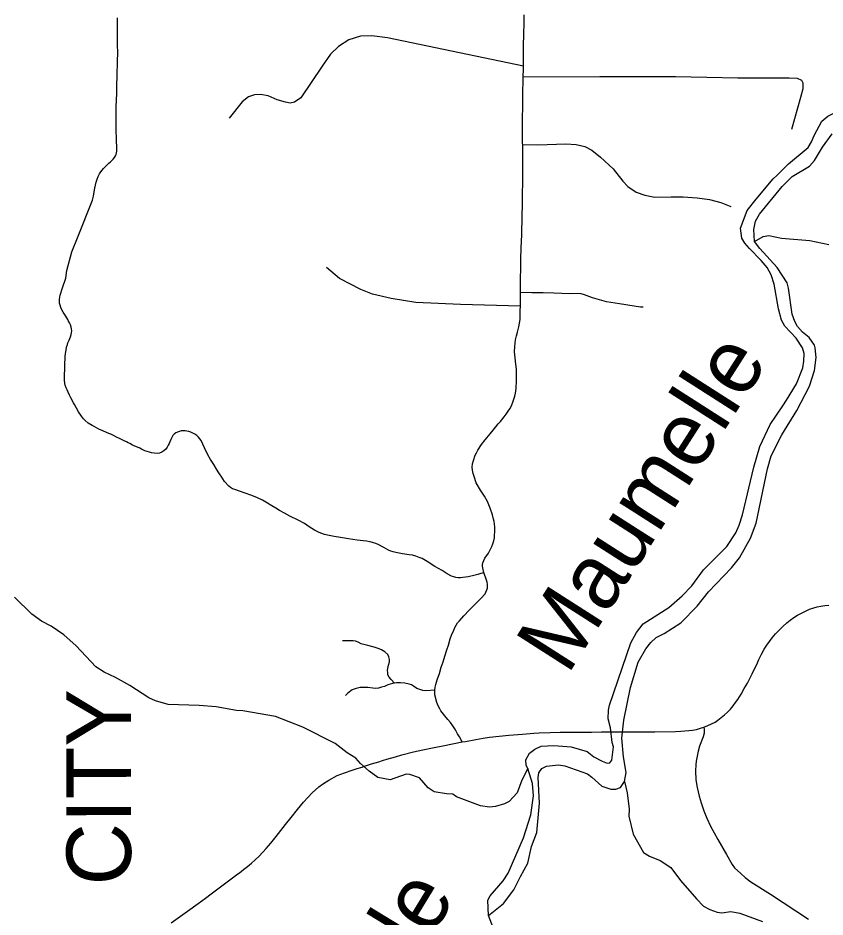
# Model space of a CAD drawing. Extents: x -19 to 366, y -4 to 359.
# Drawn here: x 139.407 to 140.409, y 193.777 to 194.893 of the extents above; entities that cross this region are included whole.
import ezdxf

# ---------------------------------------------------------------- set-up
doc = ezdxf.new("R2010")
doc.units = 0
for name, color, linetype in [('Level 19', 7, 'Continuous'), ('R_ROW', 7, 'Continuous'), ('R_ROW Annot', 7, 'Continuous'), ('R_Temp Easement', 7, 'Continuous'), ('Sheet Fence', 7, 'Continuous')]:
    doc.layers.add(name, color=color, linetype=linetype)

msp = doc.modelspace()

# ---------------------------------------------------------------- linework, layer by layer
at = {"layer": 'R_ROW'}
for points in [[(139.5303, 194.7301), (139.53, 194.734), (139.5297, 194.7393), (139.5295, 194.7456), (139.5293, 194.7512), (139.5292, 194.7557), (139.5292, 194.76), (139.5292, 194.7657), (139.5293, 194.7715), (139.5294, 194.7774), (139.5294, 194.7829), (139.5298, 194.791), (139.5302, 194.7998), (139.5303, 194.8093), (139.5307, 194.821), (139.5309, 194.8394), (139.5312, 194.8498), (139.531, 194.8595), (139.531, 194.8679), (139.5311, 194.8762), (139.531, 194.8843), (139.5308, 194.8931)], [(140.0308, 194.5521), (140.0309, 194.5604), (140.0309, 194.5684), (140.031, 194.5729), (140.0313, 194.5788), (140.0315, 194.5948), (140.0323, 194.6172), (140.0325, 194.6224), (140.0328, 194.6318), (140.0329, 194.6394), (140.0331, 194.6489), (140.0333, 194.6595), (140.0335, 194.6693), (140.0336, 194.6777), (140.0337, 194.686), (140.0338, 194.6948), (140.0339, 194.7078), (140.034, 194.7166), (140.0339, 194.7253), (140.0338, 194.7317), (140.0336, 194.7412), (140.0335, 194.7514), (140.0336, 194.7594), (140.0336, 194.7719), (140.0337, 194.7792), (140.0339, 194.7954), (140.0341, 194.8017), (140.0341, 194.8051), (140.0342, 194.811), (140.0344, 194.8193), (140.0346, 194.83), (140.0347, 194.8395), (140.0349, 194.849), (140.0349, 194.8596), (140.035, 194.8716), (140.0355, 194.888), (140.0356, 194.8967)], [(140.0346, 194.8332), (139.8658, 194.8684), (139.8467, 194.8708), (139.8324, 194.8702), (139.8181, 194.866), (139.805, 194.8577), (139.7954, 194.8481), (139.7847, 194.8332), (139.7584, 194.7938), (139.7507, 194.7884), (139.7453, 194.7873), (139.7393, 194.7884), (139.7292, 194.7914), (139.7179, 194.7962), (139.7083, 194.798), (139.7011, 194.7974), (139.6934, 194.795), (139.6856, 194.789), (139.6695, 194.7687)], [(139.5606, 194.3578), (139.5586, 194.359), (139.5518, 194.3618), (139.5496, 194.3628), (139.5463, 194.3646), (139.5443, 194.3655), (139.542, 194.3668), (139.5392, 194.3679), (139.5366, 194.3692), (139.5325, 194.3713), (139.5304, 194.3722), (139.526, 194.3746), (139.5225, 194.3762), (139.52, 194.3773), (139.5173, 194.3785), (139.5126, 194.3806), (139.5079, 194.3827), (139.5018, 194.3858), (139.4993, 194.3871), (139.4946, 194.3901), (139.4909, 194.3932), (139.4886, 194.3954), (139.4862, 194.3986), (139.4825, 194.4042), (139.4775, 194.4133), (139.4764, 194.4151), (139.4732, 194.4214), (139.4714, 194.4247), (139.4699, 194.4284), (139.4683, 194.4313), (139.4672, 194.4337), (139.4661, 194.437), (139.4656, 194.4392), (139.465, 194.4438), (139.465, 194.4468), (139.4652, 194.449), (139.4655, 194.458), (139.4656, 194.4615), (139.4657, 194.4655), (139.4659, 194.4689), (139.466, 194.4726), (139.4663, 194.4765), (139.4667, 194.4785), (139.4671, 194.4807), (139.4677, 194.4842), (139.469, 194.4878), (139.4695, 194.4898), (139.4708, 194.4932), (139.4716, 194.4951), (139.4725, 194.4973), (139.4734, 194.5001), (139.4739, 194.5023), (139.4743, 194.5045), (139.474, 194.5071), (139.4734, 194.5093), (139.4726, 194.512), (139.4714, 194.5144), (139.4703, 194.5168), (139.4693, 194.5188), (139.4681, 194.5207), (139.4667, 194.523), (139.4653, 194.5255), (139.4637, 194.528), (139.462, 194.5309), (139.4608, 194.5337), (139.4598, 194.5363), (139.4591, 194.5389), (139.4588, 194.5413), (139.4588, 194.5438), (139.4592, 194.5465), (139.4596, 194.5487), (139.4627, 194.558), (139.467, 194.5699), (139.468, 194.5797), (139.4742, 194.6028), (139.4814, 194.6199), (139.5, 194.667), (139.501, 194.6719), (139.502, 194.6771), (139.503, 194.6818), (139.5036, 194.6853), (139.5044, 194.6891), (139.5055, 194.6928), (139.5069, 194.6961), (139.5085, 194.6993), (139.5103, 194.702), (139.5118, 194.7041), (139.5137, 194.7063), (139.5156, 194.7082), (139.5176, 194.7102), (139.5202, 194.7127), (139.5221, 194.7144), (139.5238, 194.716), (139.5257, 194.7177), (139.5273, 194.7197), (139.5286, 194.722), (139.5293, 194.7237), (139.5298, 194.7255), (139.5302, 194.7276), (139.5303, 194.7301)], [(139.9857, 194.2047), (139.9846, 194.2086), (139.9841, 194.2106), (139.9839, 194.2125), (139.9839, 194.2145), (139.9843, 194.2165), (139.9867, 194.2224), (139.9911, 194.2288), (139.9955, 194.237), (139.9968, 194.2402), (139.9979, 194.2439), (139.9987, 194.2476), (139.9993, 194.2583), (139.9992, 194.2615), (139.9989, 194.2647), (139.9984, 194.2679), (139.9975, 194.271), (139.9961, 194.2763), (139.9933, 194.2844), (139.9899, 194.2929), (139.9863, 194.2995), (139.9813, 194.3069), (139.9759, 194.3159), (139.9733, 194.324), (139.9722, 194.3277), (139.9714, 194.3316), (139.9709, 194.3355), (139.9715, 194.3395), (139.9727, 194.3438), (139.9748, 194.3502), (139.9763, 194.3534), (139.9781, 194.3564), (139.9828, 194.3635), (139.987, 194.3692), (139.9933, 194.3768), (139.9972, 194.3814), (140.0005, 194.3853), (140.0033, 194.389), (140.0062, 194.3922), (140.0106, 194.3979), (140.0133, 194.4014), (140.0158, 194.4048), (140.0177, 194.4077), (140.0197, 194.4116), (140.022, 194.4173), (140.0229, 194.4198), (140.0239, 194.4235), (140.0246, 194.4272), (140.0257, 194.4332), (140.0259, 194.4428), (140.0261, 194.4511), (140.0261, 194.4572), (140.0254, 194.4631), (140.0245, 194.471), (140.0237, 194.4785), (140.0238, 194.4852), (140.0242, 194.4894), (140.0249, 194.4936), (140.0262, 194.4986), (140.0274, 194.503), (140.0289, 194.5098), (140.0299, 194.5143), (140.0306, 194.5185), (140.0307, 194.5273), (140.0308, 194.5378), (140.0309, 194.5457), (140.0308, 194.5521)], [(139.9857, 194.2047), (139.9836, 194.204), (139.9816, 194.2036), (139.9779, 194.2024), (139.9732, 194.2009), (139.9661, 194.1995), (139.9593, 194.1984), (139.9565, 194.1982), (139.9537, 194.1982), (139.9509, 194.1986), (139.9481, 194.1992), (139.9455, 194.2002), (139.9402, 194.203), (139.9336, 194.2072), (139.9248, 194.2122), (139.9152, 194.2185), (139.9089, 194.2219), (139.9054, 194.2234), (139.9013, 194.2248), (139.8971, 194.226), (139.8928, 194.2268), (139.8847, 194.228), (139.8763, 194.2296), (139.8732, 194.2303), (139.8702, 194.2313), (139.8673, 194.2326), (139.8615, 194.2356), (139.8543, 194.2395), (139.8516, 194.2405), (139.8484, 194.2416), (139.8443, 194.2428), (139.84, 194.2436), (139.8357, 194.2441), (139.8282, 194.2449), (139.8177, 194.2464), (139.8075, 194.248), (139.7997, 194.2493), (139.7935, 194.2504), (139.7878, 194.2518), (139.7812, 194.2543), (139.7754, 194.2571), (139.7686, 194.2614), (139.7628, 194.2654), (139.7552, 194.2696), (139.7446, 194.2748), (139.7382, 194.2783), (139.7318, 194.2817), (139.7272, 194.2845), (139.7223, 194.2874), (139.7169, 194.2908), (139.711, 194.2944), (139.7047, 194.2973), (139.6976, 194.3003), (139.688, 194.3036), (139.6764, 194.3075), (139.6738, 194.3087), (139.6713, 194.3102), (139.669, 194.312), (139.6638, 194.3176), (139.6595, 194.3241), (139.6584, 194.3258), (139.6558, 194.3298), (139.6534, 194.3338), (139.6503, 194.3387), (139.6465, 194.3449), (139.6427, 194.3516), (139.6389, 194.3595), (139.6347, 194.3684), (139.6331, 194.3707), (139.6313, 194.3727), (139.6292, 194.3746), (139.627, 194.3762), (139.6246, 194.3776), (139.622, 194.3787), (139.6194, 194.3796), (139.6171, 194.3802), (139.6148, 194.3806), (139.6124, 194.3806), (139.61, 194.3804), (139.6077, 194.3798), (139.6054, 194.379), (139.6033, 194.3779), (139.6013, 194.3765), (139.5996, 194.3749), (139.5969, 194.3699), (139.5957, 194.3668), (139.5949, 194.3647), (139.5939, 194.3627), (139.5926, 194.3603), (139.5908, 194.3576), (139.5883, 194.3555), (139.5861, 194.3541), (139.5832, 194.3528), (139.5801, 194.3524), (139.5766, 194.3526), (139.573, 194.3533), (139.5705, 194.354), (139.5649, 194.3558), (139.5625, 194.3568), (139.5606, 194.3578)], [(139.9247, 194.0587), (139.9252, 194.0625), (139.9259, 194.0657), (139.9275, 194.0715), (139.9303, 194.0793), (139.9326, 194.087), (139.935, 194.0936), (139.9372, 194.101), (139.9397, 194.1086), (139.9416, 194.1146), (139.9439, 194.1222), (139.9455, 194.127), (139.9481, 194.1332), (139.9495, 194.1363), (139.9511, 194.1393), (139.953, 194.1421), (139.9552, 194.1447), (139.9607, 194.1507), (139.9675, 194.1579), (139.9821, 194.1729), (139.987, 194.178), (139.9899, 194.1851), (139.9901, 194.1876), (139.99, 194.1901), (139.9896, 194.1926), (139.9889, 194.195), (139.9857, 194.2047)], [(140.2586, 194.0127), (140.2636, 194.0146), (140.2681, 194.0167), (140.2724, 194.0191), (140.2759, 194.0214), (140.2801, 194.0245), (140.284, 194.0279), (140.2878, 194.0314), (140.2914, 194.0352), (140.2947, 194.0392), (140.2978, 194.0434), (140.3005, 194.0472), (140.3047, 194.0538), (140.3087, 194.0605), (140.3125, 194.0674), (140.3184, 194.0791), (140.3249, 194.0924), (140.3269, 194.0968), (140.3301, 194.1032), (140.3335, 194.1094), (140.3365, 194.1143), (140.3398, 194.119), (140.3433, 194.1235), (140.3475, 194.1285), (140.3519, 194.1332), (140.3565, 194.1377), (140.3613, 194.142), (140.3657, 194.1454), (140.3702, 194.1487), (140.3749, 194.1516), (140.3797, 194.1543), (140.3847, 194.1568), (140.3898, 194.159), (140.395, 194.1608), (140.399, 194.1619), (140.4038, 194.163), (140.4086, 194.1637), (140.4135, 194.1641)], [(139.8746, 194.0674), (139.8706, 194.0718), (139.8679, 194.0748), (139.8665, 194.0777), (139.8662, 194.0802), (139.8661, 194.0833), (139.8664, 194.0857), (139.8674, 194.0898), (139.8683, 194.0937), (139.8683, 194.0969), (139.8676, 194.1002), (139.8662, 194.1031), (139.8626, 194.1064), (139.8585, 194.1088), (139.8555, 194.1099), (139.8495, 194.112), (139.8415, 194.1142), (139.8334, 194.1162), (139.8295, 194.1182), (139.8263, 194.1194), (139.8232, 194.1198), (139.8183, 194.1198), (139.8103, 194.12)], [(139.8746, 194.0674), (139.8721, 194.0669), (139.8665, 194.0653), (139.8621, 194.0633), (139.8587, 194.0623), (139.8548, 194.061), (139.8516, 194.0609), (139.8477, 194.0612), (139.8416, 194.062), (139.8366, 194.0621), (139.8319, 194.062), (139.827, 194.0609), (139.8223, 194.059), (139.8167, 194.0549), (139.8137, 194.0519)], [(139.9247, 194.0587), (139.9135, 194.058), (139.9099, 194.0583), (139.9061, 194.0595), (139.9025, 194.0609), (139.8982, 194.0638), (139.8959, 194.0651), (139.8927, 194.0662), (139.8874, 194.0674), (139.8822, 194.0679), (139.877, 194.0679), (139.8746, 194.0674)], [(139.9586, 193.9943), (139.9552, 194.0007), (139.9529, 194.0043), (139.9504, 194.0093), (139.9472, 194.0145), (139.9442, 194.0183), (139.9409, 194.0224), (139.9373, 194.0267), (139.9323, 194.0329), (139.9307, 194.0355), (139.9288, 194.0393), (139.9272, 194.0432), (139.9248, 194.0527), (139.9246, 194.056), (139.9247, 194.0587)], [(139.9586, 193.9943), (139.9629, 193.9951), (139.9755, 193.9974), (139.9847, 193.999), (139.9926, 194.0001), (140.0045, 194.0015), (140.0164, 194.0028), (140.0335, 194.0042), (140.0476, 194.0053), (140.054, 194.0055), (140.0679, 194.006), (140.0802, 194.0064), (140.0951, 194.0065), (140.1068, 194.0066), (140.1193, 194.0067), (140.1317, 194.0069), (140.161, 194.007), (140.173, 194.007), (140.1975, 194.0071), (140.2232, 194.0074), (140.23, 194.0077), (140.2397, 194.0084), (140.2446, 194.0091), (140.2494, 194.01), (140.2543, 194.0113), (140.2586, 194.0127)], [(140.2586, 194.0127), (140.2588, 194.0097), (140.259, 194.0051), (140.2577, 194.0008), (140.2533, 193.9891), (140.2515, 193.983), (140.2501, 193.9768), (140.2491, 193.9705), (140.2484, 193.9661), (140.248, 193.9586), (140.2486, 193.9474), (140.2504, 193.9378), (140.2528, 193.927), (140.2553, 193.9187), (140.2585, 193.909), (140.2623, 193.8997), (140.2669, 193.89), (140.2759, 193.8734), (140.2867, 193.8545), (140.2936, 193.8421), (140.2967, 193.838), (140.3045, 193.8309), (140.3099, 193.8263), (140.3169, 193.8209), (140.3411, 193.8054), (140.3569, 193.7949), (140.3883, 193.7743)], [(139.5975, 193.7697), (139.6178, 193.7843), (139.6309, 193.7937), (139.6401, 193.8003), (139.6472, 193.8057), (139.6589, 193.8144), (139.6802, 193.8305), (139.6823, 193.8321), (139.6873, 193.8359), (139.6923, 193.8399), (139.6972, 193.844), (139.7019, 193.8482), (139.7066, 193.8525), (139.7154, 193.8621), (139.721, 193.8688), (139.7278, 193.8771), (139.7338, 193.8846), (139.7396, 193.8918), (139.7465, 193.9006), (139.7543, 193.9105), (139.7619, 193.9195), (139.7673, 193.9256), (139.7726, 193.9311), (139.7767, 193.9349), (139.7809, 193.9385), (139.7853, 193.9419), (139.7899, 193.945), (139.793, 193.9469), (139.8036, 193.9526), (139.8127, 193.9562), (139.822, 193.9594), (139.8257, 193.9606), (139.8285, 193.9615), (139.8344, 193.9632), (139.8374, 193.9644), (139.846, 193.9671), (139.8553, 193.9698), (139.8597, 193.9712), (139.8652, 193.9729), (139.8758, 193.976), (139.8838, 193.9782), (139.8982, 193.9819), (139.9098, 193.9844), (139.9218, 193.987), (139.9368, 193.9898), (139.9586, 193.9943)]]:
    msp.add_lwpolyline(points, dxfattribs=at)
at = {"layer": 'R_ROW Annot'}
for points in [[(140.0344, 194.8199), (140.1296, 194.8204), (140.2233, 194.8204), (140.2624, 194.8193), (140.3006, 194.8187), (140.3645, 194.8187), (140.3744, 194.8182), (140.3797, 194.8156), (140.3814, 194.8125), (140.3814, 194.8049), (140.3783, 194.7942), (140.3671, 194.7545)], [(140.0337, 194.7361), (140.0525, 194.7357), (140.0873, 194.7367), (140.1, 194.7361), (140.1107, 194.7334), (140.1197, 194.7287), (140.1301, 194.7203), (140.1458, 194.7056), (140.1578, 194.6902), (140.1642, 194.6836), (140.1745, 194.6769), (140.1852, 194.6729), (140.1976, 194.6705), (140.218, 194.6708), (140.233, 194.6708), (140.2504, 194.6698), (140.2654, 194.6675), (140.2795, 194.6638), (140.2918, 194.6588)], [(140.0308, 194.5351), (139.9565, 194.5374), (139.9011, 194.5398), (139.8706, 194.5446), (139.8474, 194.55), (139.833, 194.5559), (139.8062, 194.5697), (139.7901, 194.5834)], [(140.1834, 194.5341), (140.18, 194.5342), (140.1722, 194.5351), (140.154, 194.5382), (140.1377, 194.5408), (140.1289, 194.543), (140.1202, 194.5456), (140.1103, 194.5493), (140.1061, 194.5504), (140.102, 194.5508), (140.0923, 194.5506), (140.0723, 194.5513), (140.0591, 194.5519), (140.0451, 194.552), (140.0308, 194.5521)]]:
    msp.add_lwpolyline(points, dxfattribs=at)
at = {"layer": 'R_Temp Easement'}
for points in [[(140.3636, 194.7121), (140.3878, 194.7321), (140.3923, 194.7394), (140.3955, 194.7471), (140.405, 194.7647), (140.4125, 194.7709), (140.4361, 194.7827), (140.4465, 194.7927), (140.4531, 194.8031), (140.4596, 194.8206), (140.4728, 194.8455), (140.476, 194.8558), (140.4777, 194.8684), (140.4775, 194.8756), (140.4754, 194.8888), (140.4643, 194.9163)], [(140.3809, 194.503), (140.3748, 194.5102), (140.3714, 194.5163), (140.3679, 194.5254), (140.3636, 194.5576), (140.3617, 194.5644), (140.3495, 194.5833), (140.3279, 194.6068), (140.3214, 194.6155), (140.3206, 194.6303), (140.3228, 194.6409), (140.3277, 194.6493), (140.3559, 194.6839), (140.3683, 194.6961), (140.3895, 194.7091), (140.3958, 194.7159), (140.4056, 194.7326), (140.4176, 194.749)], [(140.349, 194.6976), (140.3636, 194.7121)], [(140.3612, 194.4186), (140.3736, 194.439), (140.3812, 194.4588), (140.3826, 194.4668), (140.3828, 194.4767), (140.3808, 194.4835), (140.373, 194.4955), (140.3591, 194.5105), (140.3549, 194.518), (140.3512, 194.5319), (140.3458, 194.5626), (140.3422, 194.5743), (140.3371, 194.5833), (140.3298, 194.5919), (140.3151, 194.6068), (140.3094, 194.6136), (140.3058, 194.6196), (140.3041, 194.6321), (140.3124, 194.6542), (140.3235, 194.6681), (140.3446, 194.6935), (140.349, 194.6976)], [(140.3214, 194.6155), (140.3323, 194.6219), (140.3391, 194.6228), (140.3547, 194.6196), (140.3902, 194.6168), (140.4138, 194.6119)], [(139.9911, 193.7788), (140.0099, 193.7937), (140.0227, 193.8108), (140.0309, 193.8275), (140.0403, 193.8439), (140.0448, 193.8644), (140.0511, 193.8819), (140.0547, 193.9183), (140.0531, 193.9502), (140.0538, 193.9562), (140.0576, 193.9616), (140.0632, 193.9642), (140.078, 193.9658), (140.0859, 193.9647), (140.114, 193.9546), (140.1196, 193.9508), (140.1318, 193.9395), (140.1432, 193.9357), (140.1492, 193.9357), (140.1549, 193.938), (140.1601, 193.9453), (140.1623, 193.9566), (140.1589, 193.976), (140.1569, 193.9991), (140.1591, 194.0215), (140.1676, 194.0621), (140.1769, 194.0933), (140.1867, 194.11), (140.1927, 194.1176), (140.1995, 194.1241), (140.2093, 194.1291), (140.23, 194.1424), (140.2503, 194.163), (140.2643, 194.1805), (140.2929, 194.2106), (140.3026, 194.2227), (140.3162, 194.2471), (140.3236, 194.2661), (140.3373, 194.3333), (140.3422, 194.3496), (140.3553, 194.3755), (140.3737, 194.4059), (140.3895, 194.4359), (140.3958, 194.4553), (140.398, 194.4716), (140.3968, 194.4837), (140.3957, 194.4868), (140.3892, 194.4962), (140.3809, 194.503)], [(140.1428, 194.0119), (140.1399, 194.0232), (140.1401, 194.0339), (140.1415, 194.0399), (140.1681, 194.1174), (140.1751, 194.1301), (140.1832, 194.1408), (140.215, 194.1611), (140.2317, 194.1758), (140.2436, 194.1882), (140.258, 194.2078), (140.2869, 194.2371), (140.298, 194.254), (140.3023, 194.2635), (140.3063, 194.2761), (140.3204, 194.3356), (140.3278, 194.3611), (140.3406, 194.3883), (140.3564, 194.4117)], [(140.3564, 194.4117), (140.3612, 194.4186)], [(140.0402, 193.9615), (140.0328, 193.947), (140.027, 193.9314), (140.017, 193.9206), (140.011, 193.9174), (140.0001, 193.9142), (139.9926, 193.9133), (139.9812, 193.915), (139.9516, 193.9263), (139.947, 193.9296), (139.939, 193.9299), (139.9239, 193.9323), (139.9166, 193.9375), (139.9058, 193.9498), (139.8936, 193.9541), (139.8891, 193.9544), (139.8692, 193.9473), (139.854, 193.9504), (139.8433, 193.9582), (139.8326, 193.9675), (139.8268, 193.9743), (139.8161, 193.9809), (139.8011, 193.9924), (139.7611, 194.0126), (139.7269, 194.0261), (139.6863, 194.033), (139.6784, 194.0332), (139.6534, 194.0381), (139.6322, 194.0396), (139.5936, 194.0409), (139.578, 194.0455), (139.57, 194.0492), (139.5463, 194.0643), (139.5284, 194.0743), (139.5143, 194.0809), (139.504, 194.0875), (139.4797, 194.1137), (139.4644, 194.1275), (139.4487, 194.1382), (139.4365, 194.1444), (139.4246, 194.153), (139.4031, 194.1739)], [(140.0402, 193.9615), (140.0382, 193.9653), (140.0377, 193.9722), (140.042, 193.9804), (140.0486, 193.9856), (140.0566, 193.9892), (140.0722, 193.99), (140.0938, 193.9883), (140.1138, 193.9823), (140.122, 193.9757), (140.1322, 193.9703), (140.1385, 193.9681), (140.1418, 193.9686), (140.1445, 193.9716), (140.1464, 193.9881), (140.1448, 193.9938), (140.1428, 194.0119)], [(139.9371, 193.6748), (139.9607, 193.6851), (139.9742, 193.6884), (139.9802, 193.6915), (139.988, 193.6985), (139.9932, 193.7065), (140.0015, 193.7253), (140.0033, 193.7355), (140.0031, 193.7458), (140.0018, 193.7522), (139.9911, 193.7788), (139.9905, 193.7979), (139.9934, 193.8033), (140.0093, 193.8218), (140.0156, 193.8314), (140.0348, 193.8753), (140.0438, 193.904), (140.0471, 193.9275), (140.0457, 193.9427), (140.0402, 193.9615)], [(140.1601, 193.9453), (140.1632, 193.9312), (140.1659, 193.9111), (140.1656, 193.9024), (140.1706, 193.8797), (140.1836, 193.8573), (140.1911, 193.8524), (140.2044, 193.8472), (140.2177, 193.8385), (140.2295, 193.8222), (140.2492, 193.7995), (140.258, 193.7905), (140.2659, 193.7863), (140.275, 193.7829), (140.2807, 193.7822), (140.292, 193.7838), (140.303, 193.7819), (140.3314, 193.7714)]]:
    msp.add_lwpolyline(points, dxfattribs=at)
at = {"layer": 'Sheet Fence'}
for points in [[(146.7783, 1.697), (146.5788, 10.3131), (146.3785, 18.9294), (146.1776, 27.5458), (145.9759, 36.1624), (145.7736, 44.7791), (145.5705, 53.396), (145.3668, 62.013), (145.1624, 70.6301), (144.9572, 79.2474), (144.7514, 87.8648), (144.5449, 96.4823), (144.3377, 105.1), (144.1299, 113.7179), (143.9213, 122.3359), (143.712, 130.954), (143.5021, 139.5723), (143.2915, 148.1907), (143.0802, 156.8092), (142.8682, 165.4279), (142.6555, 174.0468), (142.4422, 182.6658), (142.2282, 191.2849), (142.0135, 199.9042), (141.7981, 208.5236), (141.582, 217.1432), (141.3653, 225.7629), (141.1479, 234.3828), (140.9298, 243.0028), (140.711, 251.623), (140.4916, 260.2433), (140.2715, 268.8638), (140.0508, 277.4844), (139.8293, 286.1051), (139.6072, 294.726), (139.3845, 303.3471), (139.161, 311.9683), (138.937, 320.5896), (138.7122, 329.2111), (138.4868, 337.8328), (138.2607, 346.4546)], [(139.4406, 1.5315), (139.2511, 10.1473), (139.0608, 18.7633), (138.8699, 27.3793), (138.6784, 35.9956), (138.4861, 44.6119), (138.2932, 53.2285), (138.0997, 61.8451), (137.9055, 70.4619), (137.7106, 79.0789), (137.5151, 87.6959), (137.319, 96.3132), (137.1221, 104.9306), (136.9247, 113.5481), (136.7265, 122.1658), (136.5278, 130.7836), (136.3283, 139.4016), (136.1282, 148.0197), (135.9275, 156.6379), (135.7261, 165.2564), (135.5241, 173.8749), (135.3214, 182.4936), (135.1181, 191.1125), (134.9141, 199.7315), (134.7095, 208.3506), (134.5043, 216.9699), (134.2984, 225.5894), (134.0919, 234.209), (133.8847, 242.8288), (133.6769, 251.4487), (133.4685, 260.0687), (133.2594, 268.6889), (133.0497, 277.3093), (132.8393, 285.9298), (132.6283, 294.5504), (132.4167, 303.1713), (132.2044, 311.7922), (131.9916, 320.4133), (131.778, 329.0346), (131.5639, 337.656), (131.3491, 346.2776)], [(0, 189.5162), (7.1121, 189.5206), (14.2243, 189.5339), (21.3364, 189.556), (28.4484, 189.5869), (35.5605, 189.6267), (42.6725, 189.6754), (49.7844, 189.7329), (56.8962, 189.7992), (64.0079, 189.8744), (71.1196, 189.9584), (78.2311, 190.0512), (85.3425, 190.1529), (92.4538, 190.2635), (99.5649, 190.3829), (106.6759, 190.5111), (113.7867, 190.6482), (120.8974, 190.7941), (128.0078, 190.9489), (135.1181, 191.1125), (142.2282, 191.2849), (149.338, 191.4662), (156.4476, 191.6563), (163.5569, 191.8553), (170.666, 192.0631), (177.7749, 192.2798), (184.8835, 192.5053), (191.9917, 192.7396), (199.0997, 192.9828), (206.2074, 193.2348), (213.3147, 193.4956), (220.4218, 193.7653), (227.5285, 194.0438), (234.6348, 194.3312), (241.7408, 194.6274), (248.8464, 194.9324), (255.9516, 195.2463), (263.0564, 195.569), (270.1608, 195.9005), (277.2648, 196.2409), (284.3683, 196.5901), (291.4715, 196.9481), (298.5741, 197.315), (305.6763, 197.6907), (312.7781, 198.0753), (319.8793, 198.4686), (326.9801, 198.8708), (334.0804, 199.2818), (341.1801, 199.7017)]]:
    msp.add_spline(points, degree=3, dxfattribs=at)

# ---------------------------------------------------------------- texts
at = {"layer": 'Level 19'}
msp.add_text('CITY', height=0.08, rotation=90.0518, dxfattribs=at).set_placement((139.5477, 193.8164))
at = {"layer": 'R_Temp Easement'}
for s, rotation, p in [('Maumelle', 57.3987, (140.0894, 194.0763)), ('Little', 58.6889, (139.8339, 193.6095))]:
    msp.add_text(s, height=0.08, rotation=rotation, dxfattribs=at).set_placement(p)

doc.saveas('drawing.dxf')
